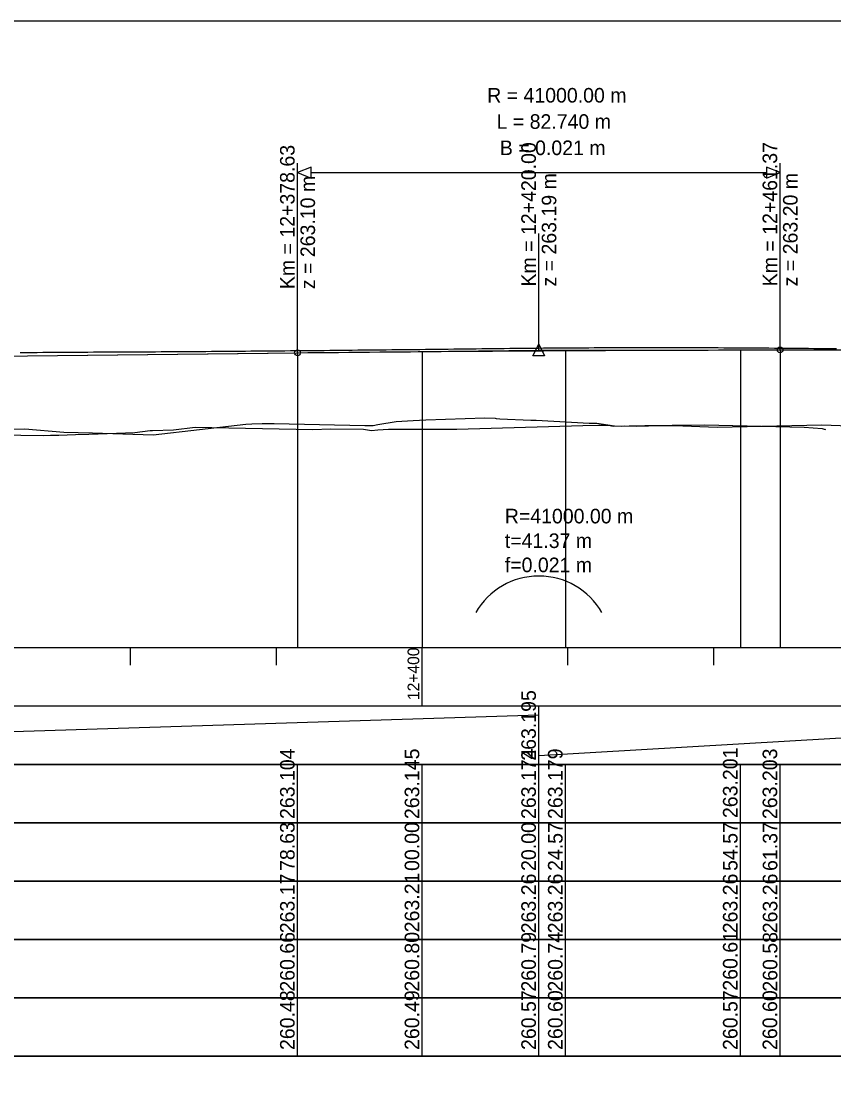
# Model space of a CAD drawing. Extents: x 6445630 to 6518227, y 5499240 to 5511716.
# Drawn here: x 6454362.4 to 6454501.8, y 5508168.4 to 5508348.6 of the extents above; entities that cross this region are included whole.
import ezdxf

# ---------------------------------------------------------------- set-up
doc = ezdxf.new("R2010")
doc.units = 0
for name, color, linetype in [('TOR_PROF-opisy pomocnicze', 7, 'Continuous'), ('TOR_PROF-tabelka-odleglosci T1', 7, 'Continuous'), ('TOR_PROF-tabelka-pochylenia proj T1', 7, 'Continuous'), ('TOR_PROF-tabelka-rowyT1', 7, 'Continuous'), ('TOR_PROF-tabelka-rzedne istn T1', 7, 'Continuous'), ('TOR_PROF-tabelka-rzedne proj T1', 7, 'Continuous'), ('TOR_PROF-tabelka-teren istniejacy T1', 7, 'Continuous'), ('TOR_PROF-tor istniejacy T2', 7, 'Continuous'), ('TOR_PROF-tor projektowany', 7, 'Continuous'), ('TOR_PROF-uklad odniesienia', 7, 'Continuous'), ('TOR_RAMKI-dodatkowe3', 7, 'Continuous'), ('TOR_RAMKI-MASKA WYCIECIA', 7, 'Continuous')]:
    doc.layers.add(name, color=color, linetype=linetype)

msp = doc.modelspace()

# ---------------------------------------------------------------- linework, layer by layer
at = {"layer": 'TOR_PROF-opisy pomocnicze'}
for p, q in [((6454409.84, 5508291.81), (6454409.84, 5508324.3)), ((6454492.58, 5508292.3), (6454492.58, 5508324.3)), ((6454451.21, 5508292.26), (6454451.21, 5508312.26)), ((6454451.21, 5508292.26), (6454451.21, 5508312.26)), ((6454492.58, 5508292.3), (6454492.58, 5508312.3)), ((6454430.53, 5508292.04), (6454451.21, 5508292.26)), ((6454451.21, 5508292.26), (6454471.9, 5508292.28))]:
    msp.add_line(p, q, dxfattribs=at)
for points in [[(6454409.84, 5508322.68), (6454412.15, 5508321.72), (6454412.15, 5508323.63)], [(6454492.58, 5508322.68), (6454490.27, 5508323.63), (6454490.27, 5508321.72)], [(6454451.21, 5508293.26), (6454452.21, 5508291.26), (6454450.21, 5508291.26)], [(6454451.21, 5508293.26), (6454452.21, 5508291.26), (6454450.21, 5508291.26)]]:
    msp.add_lwpolyline(points, close=True, dxfattribs=at)
msp.add_lwpolyline([(6454412.15, 5508322.68), (6454490.27, 5508322.68)], dxfattribs=at)
for centre in [(6454409.84, 5508291.81), (6454492.58, 5508292.3)]:
    msp.add_circle(centre, 0.5, dxfattribs=at)
at = {"layer": 'TOR_PROF-tabelka-odleglosci T1'}
msp.add_lwpolyline([(6452331.21, 5508201.29), (6454631.21, 5508201.29), (6454631.21, 5508211.29), (6452331.21, 5508211.29)], close=True, dxfattribs=at)
for points in [[(6454409.84, 5508201.29), (6454409.84, 5508211.29)], [(6454431.21, 5508201.29), (6454431.21, 5508211.29)], [(6454451.21, 5508201.29), (6454451.21, 5508211.29)], [(6454455.78, 5508201.29), (6454455.78, 5508211.29)], [(6454485.78, 5508201.29), (6454485.78, 5508211.29)], [(6454492.61, 5508201.29), (6454492.61, 5508211.29)]]:
    msp.add_lwpolyline(points, dxfattribs=at)
at = {"layer": 'TOR_PROF-tabelka-pochylenia proj T1'}
msp.add_lwpolyline([(6452331.21, 5508221.29), (6454631.21, 5508221.29), (6454631.21, 5508231.29), (6452331.21, 5508231.29)], close=True, dxfattribs=at)
for points in [[(6454451.21, 5508221.29), (6454451.21, 5508231.29)], [(6454231.21, 5508222.79), (6454451.21, 5508229.79)], [(6454451.21, 5508222.79), (6454570.54, 5508229.79)]]:
    msp.add_lwpolyline(points, dxfattribs=at)
at = {"layer": 'TOR_PROF-tabelka-rowyT1'}
msp.add_lwpolyline([(6452331.21, 5508161.29), (6454631.21, 5508161.29), (6454631.21, 5508171.29), (6452331.21, 5508171.29)], close=True, dxfattribs=at)
at = {"layer": 'TOR_PROF-tabelka-rzedne istn T1'}
msp.add_lwpolyline([(6452331.21, 5508191.29), (6454631.21, 5508191.29), (6454631.21, 5508201.29), (6452331.21, 5508201.29)], close=True, dxfattribs=at)
for points in [[(6454409.84, 5508191.29), (6454409.84, 5508201.29)], [(6454409.84, 5508191.29), (6454409.84, 5508201.29)], [(6454431.21, 5508191.29), (6454431.21, 5508201.29)], [(6454451.21, 5508191.29), (6454451.21, 5508201.29)], [(6454451.21, 5508191.29), (6454451.21, 5508201.29)], [(6454455.78, 5508191.29), (6454455.78, 5508201.29)], [(6454485.78, 5508191.29), (6454485.78, 5508201.29)], [(6454492.61, 5508191.29), (6454492.61, 5508201.29)], [(6454492.61, 5508191.29), (6454492.61, 5508201.29)]]:
    msp.add_lwpolyline(points, dxfattribs=at)
at = {"layer": 'TOR_PROF-tabelka-rzedne proj T1'}
msp.add_lwpolyline([(6452331.21, 5508211.29), (6454631.21, 5508211.29), (6454631.21, 5508221.29), (6452331.21, 5508221.29)], close=True, dxfattribs=at)
for points in [[(6454409.84, 5508211.29), (6454409.84, 5508221.29)], [(6454431.21, 5508211.29), (6454431.21, 5508221.29)], [(6454451.21, 5508211.29), (6454451.21, 5508221.29)], [(6454451.21, 5508211.29), (6454451.21, 5508221.29)], [(6454455.78, 5508211.29), (6454455.78, 5508221.29)], [(6454485.78, 5508211.29), (6454485.78, 5508221.29)], [(6454492.58, 5508211.29), (6454492.58, 5508221.29)]]:
    msp.add_lwpolyline(points, dxfattribs=at)
msp.add_arc((6454451.21, 5508241.06), 12.5, 30.0274, 149.9726, dxfattribs=at)
at = {"layer": 'TOR_PROF-tabelka-teren istniejacy T1'}
for points in [[(6452331.21, 5508181.29), (6454631.21, 5508181.29), (6454631.21, 5508191.29), (6452331.21, 5508191.29)], [(6452331.21, 5508171.29), (6454631.21, 5508171.29), (6454631.21, 5508181.29), (6452331.21, 5508181.29)], [(6452331.21, 5508171.29), (6454631.21, 5508171.29), (6454631.21, 5508181.29), (6452331.21, 5508181.29)]]:
    msp.add_lwpolyline(points, close=True, dxfattribs=at)
for points in [[(6454409.84, 5508181.29), (6454409.84, 5508191.29)], [(6454409.84, 5508181.29), (6454409.84, 5508191.29)], [(6454431.21, 5508181.29), (6454431.21, 5508191.29)], [(6454451.21, 5508181.29), (6454451.21, 5508191.29)], [(6454451.21, 5508181.29), (6454451.21, 5508191.29)], [(6454455.78, 5508181.29), (6454455.78, 5508191.29)], [(6454485.78, 5508181.29), (6454485.78, 5508191.29)], [(6454492.61, 5508181.29), (6454492.61, 5508191.29)], [(6454492.61, 5508181.29), (6454492.61, 5508191.29)], [(6454409.84, 5508171.29), (6454409.84, 5508181.29)], [(6454409.84, 5508171.29), (6454409.84, 5508181.29)], [(6454409.84, 5508171.29), (6454409.84, 5508181.29)], [(6454409.84, 5508171.29), (6454409.84, 5508181.29)], [(6454431.21, 5508171.29), (6454431.21, 5508181.29)], [(6454431.21, 5508171.29), (6454431.21, 5508181.29)], [(6454451.21, 5508171.29), (6454451.21, 5508181.29)], [(6454451.21, 5508171.29), (6454451.21, 5508181.29)], [(6454451.21, 5508171.29), (6454451.21, 5508181.29)], [(6454451.21, 5508171.29), (6454451.21, 5508181.29)], [(6454455.78, 5508171.29), (6454455.78, 5508181.29)], [(6454455.78, 5508171.29), (6454455.78, 5508181.29)], [(6454485.78, 5508171.29), (6454485.78, 5508181.29)], [(6454485.78, 5508171.29), (6454485.78, 5508181.29)], [(6454492.58, 5508171.29), (6454492.58, 5508181.29)], [(6454492.58, 5508171.29), (6454492.58, 5508181.29)], [(6454492.58, 5508171.29), (6454492.58, 5508181.29)], [(6454492.58, 5508171.29), (6454492.58, 5508181.29)]]:
    msp.add_lwpolyline(points, dxfattribs=at)
at = {"layer": 'TOR_PROF-tor istniejacy T2'}
msp.add_lwpolyline([(6454502.25, 5508292.47), (6454501.29, 5508292.48), (6454500.32, 5508292.5), (6454499.36, 5508292.51), (6454498.39, 5508292.51), (6454497.43, 5508292.52), (6454496.46, 5508292.53), (6454495.5, 5508292.54), (6454494.53, 5508292.55), (6454493.56, 5508292.56), (6454492.6, 5508292.57), (6454491.63, 5508292.57), (6454490.67, 5508292.58), (6454489.7, 5508292.59), (6454488.74, 5508292.59), (6454487.77, 5508292.6), (6454486.8, 5508292.6), (6454485.84, 5508292.61), (6454484.87, 5508292.61), (6454483.91, 5508292.62), (6454482.94, 5508292.62), (6454481.98, 5508292.63), (6454481.01, 5508292.63), (6454480.04, 5508292.63), (6454479.08, 5508292.64), (6454478.11, 5508292.64), (6454477.14, 5508292.64), (6454476.18, 5508292.64), (6454475.21, 5508292.65), (6454474.25, 5508292.65), (6454473.28, 5508292.65), (6454472.31, 5508292.65), (6454471.35, 5508292.65), (6454470.38, 5508292.65), (6454469.42, 5508292.65), (6454468.45, 5508292.65), (6454467.48, 5508292.64), (6454466.52, 5508292.64), (6454465.55, 5508292.64), (6454464.59, 5508292.64), (6454463.62, 5508292.64), (6454462.66, 5508292.63), (6454461.69, 5508292.63), (6454460.72, 5508292.63), (6454459.76, 5508292.62), (6454458.79, 5508292.62), (6454457.83, 5508292.61), (6454456.86, 5508292.61), (6454455.9, 5508292.6), (6454454.93, 5508292.6), (6454453.97, 5508292.59), (6454453, 5508292.59), (6454452.04, 5508292.58), (6454451.08, 5508292.57), (6454450.11, 5508292.56), (6454449.15, 5508292.56), (6454448.18, 5508292.55), (6454447.22, 5508292.54), (6454446.26, 5508292.53), (6454445.29, 5508292.51), (6454444.33, 5508292.5), (6454443.36, 5508292.49), (6454442.4, 5508292.48), (6454441.44, 5508292.47), (6454440.47, 5508292.45), (6454439.51, 5508292.44), (6454438.54, 5508292.43), (6454437.58, 5508292.42), (6454436.61, 5508292.41), (6454435.65, 5508292.4), (6454434.68, 5508292.38), (6454433.72, 5508292.37), (6454432.75, 5508292.36), (6454431.79, 5508292.35), (6454430.82, 5508292.34), (6454429.85, 5508292.33), (6454428.89, 5508292.32), (6454427.92, 5508292.31), (6454426.96, 5508292.3), (6454425.99, 5508292.29), (6454425.03, 5508292.28), (6454424.06, 5508292.27), (6454423.1, 5508292.26), (6454422.13, 5508292.25), (6454421.16, 5508292.24), (6454420.2, 5508292.23), (6454419.23, 5508292.22), (6454418.27, 5508292.21), (6454417.3, 5508292.2), (6454416.33, 5508292.19), (6454415.37, 5508292.18), (6454414.4, 5508292.17), (6454413.44, 5508292.16), (6454412.47, 5508292.15), (6454411.51, 5508292.14), (6454410.54, 5508292.13), (6454409.57, 5508292.12), (6454408.61, 5508292.12), (6454407.64, 5508292.11), (6454406.68, 5508292.1), (6454405.71, 5508292.09), (6454404.75, 5508292.08), (6454403.78, 5508292.07), (6454402.82, 5508292.07), (6454401.85, 5508292.06), (6454400.89, 5508292.05), (6454399.92, 5508292.04), (6454398.96, 5508292.04), (6454397.99, 5508292.03), (6454397.03, 5508292.02), (6454396.06, 5508292.01), (6454395.1, 5508292.01), (6454394.14, 5508292), (6454393.17, 5508291.99), (6454392.21, 5508291.99), (6454391.25, 5508291.98), (6454390.28, 5508291.97), (6454389.32, 5508291.97), (6454388.36, 5508291.96), (6454387.39, 5508291.95), (6454386.43, 5508291.95), (6454385.47, 5508291.94), (6454384.5, 5508291.94), (6454383.54, 5508291.93), (6454382.57, 5508291.93), (6454381.61, 5508291.92), (6454380.64, 5508291.92), (6454379.67, 5508291.91), (6454378.71, 5508291.91), (6454377.74, 5508291.9), (6454376.78, 5508291.9), (6454375.81, 5508291.89), (6454374.84, 5508291.89), (6454373.88, 5508291.88), (6454372.91, 5508291.88), (6454371.95, 5508291.87), (6454370.98, 5508291.86), (6454370.01, 5508291.86), (6454369.05, 5508291.85), (6454368.08, 5508291.84), (6454367.11, 5508291.84), (6454366.15, 5508291.83), (6454365.18, 5508291.82), (6454364.21, 5508291.82), (6454363.25, 5508291.81), (6454362.28, 5508291.8)], dxfattribs=at)
at = {"layer": 'TOR_PROF-tor projektowany'}
for p, q in [((6454231.21, 5508289.84), (6454451.21, 5508292.26)), ((6454231.21, 5508289.84), (6454409.84, 5508291.81)), ((6454451.21, 5508292.26), (6454570.54, 5508292.37)), ((6454492.58, 5508292.3), (6454570.54, 5508292.37))]:
    msp.add_line(p, q, dxfattribs=at)
for points in [[(6454409.84, 5508291.81), (6454411.6, 5508291.83), (6454413.36, 5508291.85), (6454415.12, 5508291.87), (6454416.88, 5508291.88), (6454418.65, 5508291.9), (6454420.41, 5508291.92), (6454422.17, 5508291.94), (6454423.93, 5508291.95), (6454425.69, 5508291.97), (6454427.45, 5508291.98), (6454429.21, 5508292), (6454430.97, 5508292.01), (6454432.73, 5508292.03), (6454434.49, 5508292.04), (6454436.25, 5508292.06), (6454438.01, 5508292.07), (6454439.77, 5508292.08), (6454441.53, 5508292.1), (6454443.29, 5508292.11), (6454445.05, 5508292.12), (6454446.81, 5508292.13), (6454448.57, 5508292.14), (6454450.33, 5508292.15), (6454452.09, 5508292.17), (6454453.85, 5508292.18), (6454455.61, 5508292.19), (6454457.37, 5508292.19), (6454459.13, 5508292.2), (6454460.9, 5508292.21), (6454462.66, 5508292.22), (6454464.42, 5508292.23), (6454466.18, 5508292.24), (6454467.94, 5508292.24), (6454469.7, 5508292.25), (6454471.46, 5508292.26), (6454473.22, 5508292.26), (6454474.98, 5508292.27), (6454476.74, 5508292.27), (6454478.5, 5508292.28), (6454480.26, 5508292.28), (6454482.02, 5508292.29), (6454483.78, 5508292.29), (6454485.54, 5508292.29), (6454487.3, 5508292.3), (6454489.06, 5508292.3), (6454490.82, 5508292.3), (6454492.58, 5508292.3)], [(6454409.84, 5508291.81), (6454409.84, 5508246.29), (6454409.84, 5508241.29), (6454409.84, 5508241.29)], [(6454431.21, 5508292.04), (6454431.21, 5508246.29), (6454431.21, 5508241.29), (6454431.21, 5508241.29)], [(6454431.21, 5508292.04), (6454431.21, 5508246.29), (6454431.21, 5508241.29), (6454431.21, 5508241.29)], [(6454431.21, 5508292.04), (6454431.21, 5508246.29), (6454431.21, 5508241.29), (6454431.21, 5508241.29)], [(6454431.21, 5508292.04), (6454431.21, 5508246.29), (6454431.21, 5508241.29), (6454431.21, 5508241.29)], [(6454431.21, 5508292.04), (6454431.21, 5508246.29), (6454431.21, 5508241.29), (6454431.21, 5508241.29)], [(6454431.21, 5508292.02), (6454431.21, 5508246.29), (6454431.21, 5508241.29), (6454431.21, 5508241.29)], [(6454455.78, 5508292.27), (6454455.78, 5508246.29), (6454455.78, 5508241.29), (6454455.78, 5508241.29)], [(6454455.78, 5508292.27), (6454455.78, 5508246.29), (6454455.78, 5508241.29), (6454455.78, 5508241.29)], [(6454455.78, 5508292.27), (6454455.78, 5508246.29), (6454455.78, 5508241.29), (6454455.78, 5508241.29)], [(6454455.78, 5508292.27), (6454455.78, 5508246.29), (6454455.78, 5508241.29), (6454455.78, 5508241.29)], [(6454455.78, 5508292.19), (6454455.78, 5508246.29), (6454455.78, 5508241.29), (6454455.78, 5508241.29)], [(6454485.78, 5508292.3), (6454485.78, 5508246.29), (6454485.78, 5508241.29), (6454485.78, 5508241.29)], [(6454485.78, 5508292.3), (6454485.78, 5508246.29), (6454485.78, 5508241.29), (6454485.78, 5508241.29)], [(6454485.78, 5508292.3), (6454485.78, 5508246.29), (6454485.78, 5508241.29), (6454485.78, 5508241.29)], [(6454485.78, 5508292.3), (6454485.78, 5508246.29), (6454485.78, 5508241.29), (6454485.78, 5508241.29)], [(6454485.78, 5508292.29), (6454485.78, 5508246.29), (6454485.78, 5508241.29), (6454485.78, 5508241.29)], [(6454492.58, 5508292.3), (6454492.58, 5508246.29), (6454492.58, 5508241.29), (6454492.58, 5508241.29)]]:
    msp.add_lwpolyline(points, dxfattribs=at)
at = {"layer": 'TOR_PROF-uklad odniesienia'}
for p, q in [((6452331.21, 5508241.29), (6454631.21, 5508241.29)), ((6454381.21, 5508238.29), (6454381.21, 5508241.29)), ((6454381.21, 5508238.29), (6454381.21, 5508241.29)), ((6454406.21, 5508238.29), (6454406.21, 5508241.29)), ((6454406.21, 5508238.29), (6454406.21, 5508241.29)), ((6454431.21, 5508231.29), (6454431.21, 5508241.29)), ((6454431.21, 5508231.29), (6454431.21, 5508241.29)), ((6454456.21, 5508238.29), (6454456.21, 5508241.29)), ((6454456.21, 5508238.29), (6454456.21, 5508241.29)), ((6454481.21, 5508238.29), (6454481.21, 5508241.29)), ((6454481.21, 5508238.29), (6454481.21, 5508241.29))]:
    msp.add_line(p, q, dxfattribs=at)
at = {"layer": 'TOR_RAMKI-dodatkowe3'}
for p, q in [((6454431.83, 5508280.32), (6454441.98, 5508280.64)), ((6454441.98, 5508280.64), (6454443.74, 5508280.58)), ((6454443.74, 5508280.58), (6454443.9, 5508280.57)), ((6454443.9, 5508280.57), (6454444.5, 5508280.5)), ((6454444.5, 5508280.5), (6454449.82, 5508280.27)), ((6454354.57, 5508278.72), (6454363.1, 5508278.78)), ((6454363.1, 5508278.78), (6454369.79, 5508278.21)), ((6454384.99, 5508278.52), (6454388.58, 5508278.61)), ((6454385.1, 5508277.78), (6454400.98, 5508279.57)), ((6454388.58, 5508278.61), (6454392.29, 5508279.05)), ((6454392.29, 5508279.05), (6454412.45, 5508278.66)), ((6454400.98, 5508279.57), (6454402.03, 5508279.61)), ((6454402.03, 5508279.61), (6454403.79, 5508279.68)), ((6454403.79, 5508279.68), (6454405.85, 5508279.67)), ((6454405.85, 5508279.67), (6454421.39, 5508279.36)), ((6454412.45, 5508278.66), (6454415.5, 5508278.78)), ((6454415.5, 5508278.78), (6454421.14, 5508278.72)), ((6454421.14, 5508278.72), (6454422.51, 5508278.49)), ((6454421.39, 5508279.36), (6454422.8, 5508279.34)), ((6454422.51, 5508278.49), (6454423.62, 5508278.58)), ((6454422.8, 5508279.34), (6454423.58, 5508279.5)), ((6454423.58, 5508279.5), (6454426.73, 5508280.04)), ((6454423.62, 5508278.58), (6454425.44, 5508278.71)), ((6454425.44, 5508278.71), (6454437.15, 5508278.74)), ((6454426.73, 5508280.04), (6454429.69, 5508280.22)), ((6454429.69, 5508280.22), (6454431.83, 5508280.32)), ((6454437.15, 5508278.74), (6454458.75, 5508279.36)), ((6454449.82, 5508280.27), (6454450.77, 5508280.27)), ((6454450.77, 5508280.27), (6454459.84, 5508279.77)), ((6454458.75, 5508279.36), (6454461.3, 5508279.38)), ((6454459.84, 5508279.77), (6454461.18, 5508279.75)), ((6454461.18, 5508279.75), (6454463.03, 5508279.48)), ((6454461.3, 5508279.38), (6454463.13, 5508279.38)), ((6454463.03, 5508279.48), (6454464.16, 5508279.32)), ((6454463.13, 5508279.38), (6454463.97, 5508279.26)), ((6454463.97, 5508279.26), (6454469.38, 5508279.34)), ((6454464.16, 5508279.32), (6454465.41, 5508279.24)), ((6454465.41, 5508279.24), (6454465.82, 5508279.31)), ((6454465.82, 5508279.31), (6454467.98, 5508279.23)), ((6454467.98, 5508279.23), (6454474.06, 5508279.43)), ((6454469.38, 5508279.34), (6454474.43, 5508279.34)), ((6454474.06, 5508279.43), (6454479.59, 5508279.45)), ((6454474.43, 5508279.34), (6454481.8, 5508279.07)), ((6454479.59, 5508279.45), (6454496.68, 5508279.08)), ((6454481.8, 5508279.07), (6454499.72, 5508279.45)), ((6454496.68, 5508279.08), (6454499.81, 5508278.86)), ((6454499.72, 5508279.45), (6454504.48, 5508279.31)), ((6454499.81, 5508278.86), (6454500.31, 5508278.69)), ((6454500.31, 5508278.69), (6454500.43, 5508278.72)), ((6454355.61, 5508277.77), (6454366.36, 5508277.64)), ((6454366.36, 5508277.64), (6454367.51, 5508277.7)), ((6454367.51, 5508277.7), (6454368.94, 5508277.68)), ((6454368.94, 5508277.68), (6454371.76, 5508277.8)), ((6454369.79, 5508278.21), (6454374.7, 5508278.1)), ((6454371.76, 5508277.8), (6454374.05, 5508277.84)), ((6454374.05, 5508277.84), (6454381.94, 5508278.15)), ((6454374.7, 5508278.1), (6454385.1, 5508277.78)), ((6454381.94, 5508278.15), (6454384.56, 5508278.5)), ((6454384.56, 5508278.5), (6454384.69, 5508278.5)), ((6454384.69, 5508278.5), (6454384.99, 5508278.52))]:
    msp.add_line(p, q, dxfattribs=at)
at = {"layer": 'TOR_RAMKI-MASKA WYCIECIA'}
msp.add_lwpolyline([(6452261.34, 5508061.65), (6454661.34, 5508061.65), (6454661.34, 5508348.65), (6452261.34, 5508348.65)], close=True, dxfattribs=at)

# ---------------------------------------------------------------- texts
at = {"layer": 'TOR_PROF-opisy pomocnicze'}
for s, p in [('R = 41000.00 m', (6454442.36, 5508334.68)), ('L = 82.740 m', (6454443.97, 5508330.18)), ('B = 0.021 m', (6454444.53, 5508325.68)), ('R=41000.00 m ', (6454445.38, 5508262.58)), ('t=41.37 m', (6454445.38, 5508258.36)), ('f=0.021 m ', (6454445.38, 5508254.22))]:
    msp.add_text(s, height=2.5, dxfattribs=at).set_placement(p)
for s, p in [('Km = 12+378.63', (6454409.34, 5508302.71)), ('Km = 12+420.00', (6454450.71, 5508303.16)), ('Km = 12+420.00', (6454450.71, 5508303.16)), ('Km = 12+461.37', (6454492.08, 5508303.2)), ('z = 263.10 m', (6454412.84, 5508302.71)), ('z = 263.19 m', (6454454.21, 5508303.16)), ('z = 263.19 m', (6454454.21, 5508303.16)), ('z = 263.20 m', (6454495.58, 5508303.2))]:
    msp.add_text(s, height=2.5, rotation=90, dxfattribs=at).set_placement(p)
at = {"layer": 'TOR_PROF-tabelka-odleglosci T1'}
for s, p in [('78.63', (6454409.34, 5508203.03)), ('00.00', (6454430.71, 5508203.03)), ('20.00', (6454450.71, 5508203.03)), ('24.57', (6454455.28, 5508203.03)), ('54.57', (6454485.28, 5508203.03)), ('61.37', (6454492.11, 5508203.03))]:
    msp.add_text(s, height=2.5, rotation=90, dxfattribs=at).set_placement(p)
at = {"layer": 'TOR_PROF-tabelka-pochylenia proj T1'}
msp.add_text('263.195', height=2.5, rotation=90, dxfattribs=at).set_placement((6454450.71, 5508221.92))
at = {"layer": 'TOR_PROF-tabelka-rzedne istn T1'}
for s, p in [('263.17', (6454409.34, 5508192.36)), ('263.21', (6454430.71, 5508192.52)), ('263.26', (6454450.71, 5508192.35)), ('263.26', (6454455.28, 5508192.35)), ('263.26', (6454485.28, 5508192.35)), ('263.26', (6454492.11, 5508192.35))]:
    msp.add_text(s, height=2.5, rotation=90, dxfattribs=at).set_placement(p)
at = {"layer": 'TOR_PROF-tabelka-rzedne proj T1'}
for s, p in [('263.104', (6454409.34, 5508211.93)), ('263.145', (6454430.71, 5508211.92)), ('263.174', (6454450.71, 5508211.93)), ('263.179', (6454455.28, 5508211.93)), ('263.201', (6454485.28, 5508212.09)), ('263.203', (6454492.08, 5508211.92))]:
    msp.add_text(s, height=2.5, rotation=90, dxfattribs=at).set_placement(p)
at = {"layer": 'TOR_PROF-tabelka-teren istniejacy T1'}
for s, p in [('260.66', (6454409.34, 5508182.35)), ('260.80', (6454430.71, 5508182.36)), ('260.79', (6454450.71, 5508182.36)), ('260.74', (6454455.28, 5508182.36)), ('260.61', (6454485.28, 5508182.52)), ('260.58', (6454492.11, 5508182.35)), ('260.48', (6454409.34, 5508172.35)), ('260.49', (6454430.71, 5508172.36)), ('260.57', (6454450.71, 5508172.36)), ('260.60', (6454455.28, 5508172.36)), ('260.57', (6454485.28, 5508172.36)), ('260.60', (6454492.08, 5508172.36))]:
    msp.add_text(s, height=2.5, rotation=90, dxfattribs=at).set_placement(p)
at = {"layer": 'TOR_PROF-uklad odniesienia'}
msp.add_text('12+400', height=2, rotation=90, dxfattribs=at).set_placement((6454430.71, 5508232.31))
msp.add_text('12+400', height=2, rotation=90, dxfattribs=at).set_placement((6454430.71, 5508232.31))

doc.saveas('drawing.dxf')
